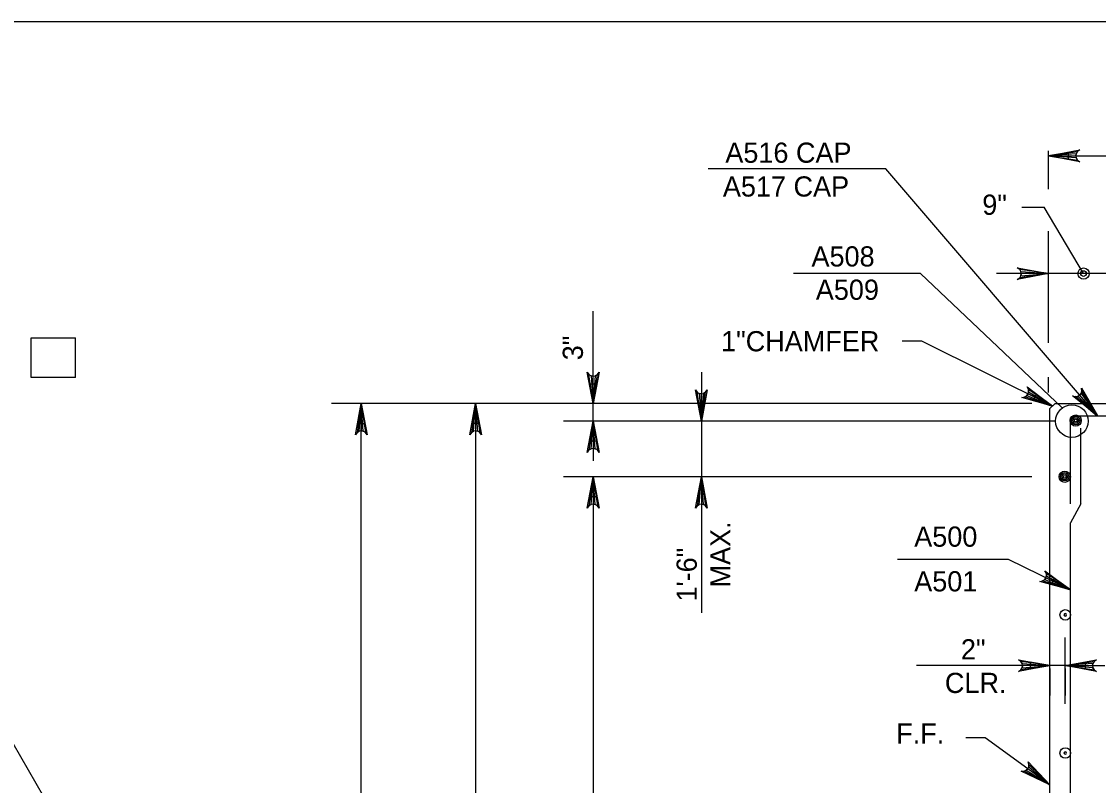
# Model space of a CAD drawing. Extents: x 638340 to 640242, y 295465 to 298435.
# Drawn here: x 638957.8 to 639117.7, y 297713 to 297826.5 of the extents above; entities that cross this region are included whole.
import ezdxf

# ---------------------------------------------------------------- set-up
doc = ezdxf.new("R2010")
doc.units = 0
for name, color, linetype in [('2', 7, 'Continuous'), ('3', 7, 'Continuous'), ('Level 3', 7, 'Continuous'), ('Level 4', 7, 'Continuous'), ('Level 5', 7, 'Continuous'), ('Level 9', 7, 'Continuous')]:
    doc.layers.add(name, color=color, linetype=linetype)

# ---------------------------------------------------------------- blocks, each defined once
blk = doc.blocks.new('B')
at = {"layer": '3'}
blk.add_circle((0, 0), 0.16, dxfattribs=at)
for start, end in [(0, 180), (180, 0)]:
    blk.add_arc((0, 0), 0.0391, start, end, dxfattribs=at)

msp = doc.modelspace()

# ---------------------------------------------------------------- linework, layer by layer
at = {"layer": '2'}
msp.add_line((638475.46, 297826.46), (639261.46, 297826.46), dxfattribs=at)
at = {"layer": 'Level 3'}
for p, q in [((639110.3, 297801.55), (639110.3, 297807.25)), ((639110.3, 297806.5), (639128.73, 297806.5)), ((639086.12, 297804.55), (639059.75, 297804.55)), ((639117.55, 297767.88), (639086.12, 297804.55)), ((639106.31, 297798.88), (639109.64, 297798.88)), ((639115.48, 297789.01), (639109.64, 297798.88)), ((639110.3, 297778.73), (639110.3, 297795.33)), ((639110.3, 297789.02), (639110.3, 297793.71)), ((639110.3, 297790.41), (639110.3, 297793.43)), ((639127.04, 297789.01), (639102.58, 297789.01)), ((639042.69, 297767.09), (639042.69, 297783.41)), ((638959.29, 297779.48), (638965.87, 297779.48)), ((638959.29, 297773.59), (638959.29, 297779.48)), ((638965.87, 297773.59), (638965.87, 297779.48)), ((639091.5, 297778.99), (639088.55, 297778.99)), ((639110.87, 297769.32), (639091.5, 297778.99)), ((639042.69, 297769.7), (639042.69, 297775.6)), ((638965.87, 297773.59), (638959.29, 297773.59)), ((639058.75, 297774.38), (639058.75, 297738.61)), ((639110.3, 297771.32), (639110.3, 297773.63)), ((639037.56, 297769.7), (639003.84, 297769.7)), ((639008.26, 297601.51), (639008.26, 297769.7)), ((639107.79, 297769.7), (639020.81, 297769.7)), ((639025.23, 297769.7), (639025.23, 297701.19)), ((639025.23, 297769.7), (639025.23, 297769.7)), ((639055.91, 297769.7), (639038.27, 297769.7)), ((639072.73, 297769.7), (639062.22, 297769.7)), ((639111.23, 297767.09), (639038.27, 297767.09)), ((639042.69, 297767.09), (639042.69, 297761.2)), ((639107.81, 297758.81), (639038.27, 297758.81)), ((639042.69, 297758.81), (639042.69, 297635.52)), ((639104.35, 297746.53), (639087.88, 297746.53)), ((639113.54, 297742.02), (639104.35, 297746.53)), ((639110.48, 297732.02), (639110.48, 297734.96)), ((639112.77, 297725.09), (639112.77, 297734.96)), ((639104.59, 297730.77), (639090.67, 297730.77)), ((639107.54, 297730.77), (639104.59, 297730.77)), ((639112.77, 297730.77), (639110.48, 297730.77)), ((639110.48, 297730.34), (639110.48, 297726.35)), ((639112.77, 297730.34), (639112.77, 297726.35)), ((639115.72, 297730.77), (639118.66, 297730.77)), ((638953.09, 297725.21), (638964.7, 297705.1)), ((639100.87, 297720.05), (639098.01, 297720.05)), ((639110.48, 297713.04), (639100.87, 297720.05))]:
    msp.add_line(p, q, dxfattribs=at)
for points in [[(639110.3, 297806.5), (639114.95, 297807.38), (639114.59, 297807.13), (639114.41, 297806.82), (639114.35, 297806.5), (639114.41, 297806.19), (639114.59, 297805.88), (639114.95, 297805.63), (639110.3, 297806.5), (639114.59, 297805.88), (639114.41, 297806.19), (639110.3, 297806.5), (639114.35, 297806.5), (639114.41, 297806.82), (639110.3, 297806.5), (639114.59, 297807.13)], [(639110.3, 297789.01), (639105.65, 297788.14), (639106.01, 297788.38), (639106.19, 297788.69), (639106.24, 297789.01), (639106.19, 297789.32), (639106.01, 297789.63), (639105.65, 297789.88), (639110.3, 297789.01), (639106.01, 297789.63), (639106.19, 297789.32), (639110.3, 297789.01), (639106.24, 297789.01), (639106.19, 297788.69), (639110.3, 297789.01), (639106.01, 297788.38)], [(639042.69, 297769.7), (639041.82, 297774.35), (639042.06, 297774), (639042.37, 297773.81), (639042.69, 297773.76), (639043, 297773.81), (639043.31, 297774), (639043.56, 297774.35), (639042.69, 297769.7), (639043.31, 297774), (639043, 297773.81), (639042.69, 297769.7), (639042.69, 297773.76), (639042.37, 297773.81), (639042.69, 297769.7), (639042.06, 297774)], [(639058.75, 297767.09), (639057.88, 297771.74), (639058.12, 297771.38), (639058.44, 297771.2), (639058.75, 297771.14), (639059.06, 297771.2), (639059.37, 297771.38), (639059.62, 297771.74), (639058.75, 297767.09), (639059.37, 297771.38), (639059.06, 297771.2), (639058.75, 297767.09), (639058.75, 297771.14), (639058.44, 297771.2), (639058.75, 297767.09), (639058.12, 297771.38)], [(639110.87, 297769.32), (639106.32, 297770.62), (639106.75, 297770.68), (639107.05, 297770.88), (639107.24, 297771.13), (639107.33, 297771.44), (639107.31, 297771.8), (639107.1, 297772.18), (639110.87, 297769.32), (639107.31, 297771.8), (639107.33, 297771.44), (639110.87, 297769.32), (639107.24, 297771.13), (639107.05, 297770.88), (639110.87, 297769.32), (639106.75, 297770.68)], [(639117.55, 297767.88), (639113.86, 297770.85), (639114.28, 297770.74), (639114.64, 297770.8), (639114.91, 297770.96), (639115.11, 297771.2), (639115.23, 297771.55), (639115.18, 297771.98), (639117.55, 297767.88), (639115.23, 297771.55), (639115.11, 297771.2), (639117.55, 297767.88), (639114.91, 297770.96), (639114.64, 297770.8), (639117.55, 297767.88), (639114.28, 297770.74)], [(639008.26, 297769.7), (639009.13, 297765.05), (639008.89, 297765.41), (639008.57, 297765.59), (639008.26, 297765.65), (639007.95, 297765.59), (639007.64, 297765.41), (639007.39, 297765.05), (639008.26, 297769.7), (639007.64, 297765.41), (639007.95, 297765.59), (639008.26, 297769.7), (639008.26, 297765.65), (639008.57, 297765.59), (639008.26, 297769.7), (639008.89, 297765.41)], [(639025.23, 297769.7), (639026.11, 297765.05), (639025.86, 297765.41), (639025.55, 297765.59), (639025.23, 297765.65), (639024.92, 297765.59), (639024.61, 297765.41), (639024.36, 297765.05), (639025.23, 297769.7), (639024.61, 297765.41), (639024.92, 297765.59), (639025.23, 297769.7), (639025.23, 297765.65), (639025.55, 297765.59), (639025.23, 297769.7), (639025.86, 297765.41)], [(639042.69, 297767.09), (639043.56, 297762.44), (639043.31, 297762.8), (639043, 297762.98), (639042.69, 297763.04), (639042.37, 297762.98), (639042.06, 297762.8), (639041.82, 297762.44), (639042.69, 297767.09), (639042.06, 297762.8), (639042.37, 297762.98), (639042.69, 297767.09), (639042.69, 297763.04), (639043, 297762.98), (639042.69, 297767.09), (639043.31, 297762.8)], [(639042.69, 297758.81), (639043.56, 297754.16), (639043.31, 297754.52), (639043, 297754.71), (639042.69, 297754.76), (639042.37, 297754.71), (639042.06, 297754.52), (639041.82, 297754.16), (639042.69, 297758.81), (639042.06, 297754.52), (639042.37, 297754.71), (639042.69, 297758.81), (639042.69, 297754.76), (639043, 297754.71), (639042.69, 297758.81), (639043.31, 297754.52)], [(639058.75, 297758.81), (639059.62, 297754.16), (639059.37, 297754.52), (639059.06, 297754.71), (639058.75, 297754.76), (639058.44, 297754.71), (639058.12, 297754.52), (639057.88, 297754.16), (639058.75, 297758.81), (639058.12, 297754.52), (639058.44, 297754.71), (639058.75, 297758.81), (639058.75, 297754.76), (639059.06, 297754.71), (639058.75, 297758.81), (639059.37, 297754.52)], [(639113.54, 297742.02), (639108.98, 297743.28), (639109.41, 297743.35), (639109.72, 297743.55), (639109.9, 297743.8), (639109.99, 297744.11), (639109.96, 297744.47), (639109.75, 297744.85), (639113.54, 297742.02), (639109.96, 297744.47), (639109.99, 297744.11), (639113.54, 297742.02), (639109.9, 297743.8), (639109.72, 297743.55), (639113.54, 297742.02), (639109.41, 297743.35)], [(639110.48, 297730.77), (639105.83, 297729.9), (639106.19, 297730.14), (639106.38, 297730.46), (639106.43, 297730.77), (639106.38, 297731.08), (639106.19, 297731.39), (639105.83, 297731.64), (639110.48, 297730.77), (639106.19, 297731.39), (639106.38, 297731.08), (639110.48, 297730.77), (639106.43, 297730.77), (639106.38, 297730.46), (639110.48, 297730.77), (639106.19, 297730.14)], [(639112.77, 297730.77), (639117.42, 297731.64), (639117.06, 297731.39), (639116.88, 297731.08), (639116.82, 297730.77), (639116.88, 297730.46), (639117.06, 297730.14), (639117.42, 297729.9), (639112.77, 297730.77), (639117.06, 297730.14), (639116.88, 297730.46), (639112.77, 297730.77), (639116.82, 297730.77), (639116.88, 297731.08), (639112.77, 297730.77), (639117.06, 297731.39)], [(639110.48, 297713.04), (639106.21, 297715.08), (639106.65, 297715.07), (639106.98, 297715.21), (639107.21, 297715.43), (639107.35, 297715.72), (639107.38, 297716.08), (639107.24, 297716.49), (639110.48, 297713.04), (639107.38, 297716.08), (639107.35, 297715.72), (639110.48, 297713.04), (639107.21, 297715.43), (639106.98, 297715.21), (639110.48, 297713.04), (639106.65, 297715.07)]]:
    msp.add_lwpolyline(points, dxfattribs=at)
for points in [[(639113.25, 297806.01), (639113.25, 297807), (639110.3, 297806.5)], [(639042.2, 297772.65), (639043.18, 297772.65), (639042.69, 297769.7)], [(639007.77, 297766.76), (639008.75, 297766.76), (639008.26, 297769.7)], [(639025.73, 297766.76), (639024.74, 297766.76), (639025.23, 297769.7)], [(639108.45, 297771.08), (639108.01, 297770.2), (639110.87, 297769.32)], [(639115.99, 297770.45), (639115.24, 297769.82), (639117.51, 297767.88)], [(639042.2, 297764.14), (639043.18, 297764.14), (639042.69, 297767.09)], [(639042.2, 297755.87), (639043.18, 297755.87), (639042.69, 297758.81)], [(639111.11, 297743.76), (639110.68, 297742.87), (639113.54, 297742.02)], [(639107.54, 297731.26), (639107.54, 297730.28), (639110.48, 297730.77)], [(639115.72, 297731.26), (639115.72, 297730.28), (639112.77, 297730.77)]]:
    msp.add_lwpolyline(points, close=True, dxfattribs=at)
for radius in [0.832, 0.416]:
    msp.add_circle((639115.48, 297789.01), radius, dxfattribs=at)
at = {"layer": 'Level 4'}
for p, q in [((639091.28, 297789.01), (639072.43, 297789.01)), ((639112.33, 297769.06), (639091.28, 297789.01))]:
    msp.add_line(p, q, dxfattribs=at)
msp.add_circle((639113.75, 297767.09), 2.42, dxfattribs=at)
at = {"layer": 'Level 5'}
for p, q in [((639113.54, 297754.8), (639113.54, 297766.86)), ((639114.57, 297767.88), (639125.03, 297767.88)), ((639115.08, 297754.8), (639115.08, 297766.04)), ((639115.08, 297754.8), (639113.54, 297751.97)), ((639113.54, 297678.15), (639113.54, 297751.97))]:
    msp.add_line(p, q, dxfattribs=at)
for centre, radius in [((639114.32, 297767.18), 0.832), ((639114.32, 297767.18), 0.624), ((639114.32, 297767.18), 0.416), ((639114.32, 297767.18), 0.208), ((639112.69, 297758.82), 0.832), ((639112.69, 297758.82), 0.624), ((639112.69, 297758.82), 0.416), ((639112.69, 297758.82), 0.208)]:
    msp.add_circle(centre, radius, dxfattribs=at)
msp.add_arc((639114.57, 297766.86), 1.02, 90, 180, dxfattribs=at)
at = {"layer": 'Level 9'}
for p, q in [((639110.48, 297768.94), (639111.25, 297769.7)), ((639111.25, 297769.7), (639128.9, 297769.7)), ((639110.48, 297671.33), (639110.48, 297768.94))]:
    msp.add_line(p, q, dxfattribs=at)

# ---------------------------------------------------------------- block references
at = {"layer": 'Level 3', "xscale": 4.911876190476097, "yscale": 4.911876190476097, "rotation": 90}
for p in [(639112.77, 297738.3), (639112.77, 297717.78)]:
    msp.add_blockref('B', p, dxfattribs=at)

# ---------------------------------------------------------------- texts
at = {"layer": 'Level 3'}
for s, p in [('A516 CAP', (639062.31, 297805.47)), ('A517 CAP', (639061.95, 297800.45)), ('9"', (639100.45, 297797.74)), ('A508', (639075.1, 297790.06)), ('A509', (639075.74, 297785.11)), ('1"CHAMFER', (639061.68, 297777.46)), ('A500', (639090.35, 297748.43)), ('A501', (639090.35, 297741.79)), ('2"', (639097.28, 297731.69)), ('CLR.', (639094.9, 297726.7)), ('F.F.', (639087.68, 297719.19))]:
    msp.add_text(s, height=3, dxfattribs=at).set_placement(p)
for s, p in [('3"', (639041.17, 297776.13)), ('MAX.', (639063.07, 297742.38)), ('1\'-6"', (639058.07, 297740.29))]:
    msp.add_text(s, height=3, rotation=90, dxfattribs=at).set_placement(p)

doc.saveas('drawing.dxf')
